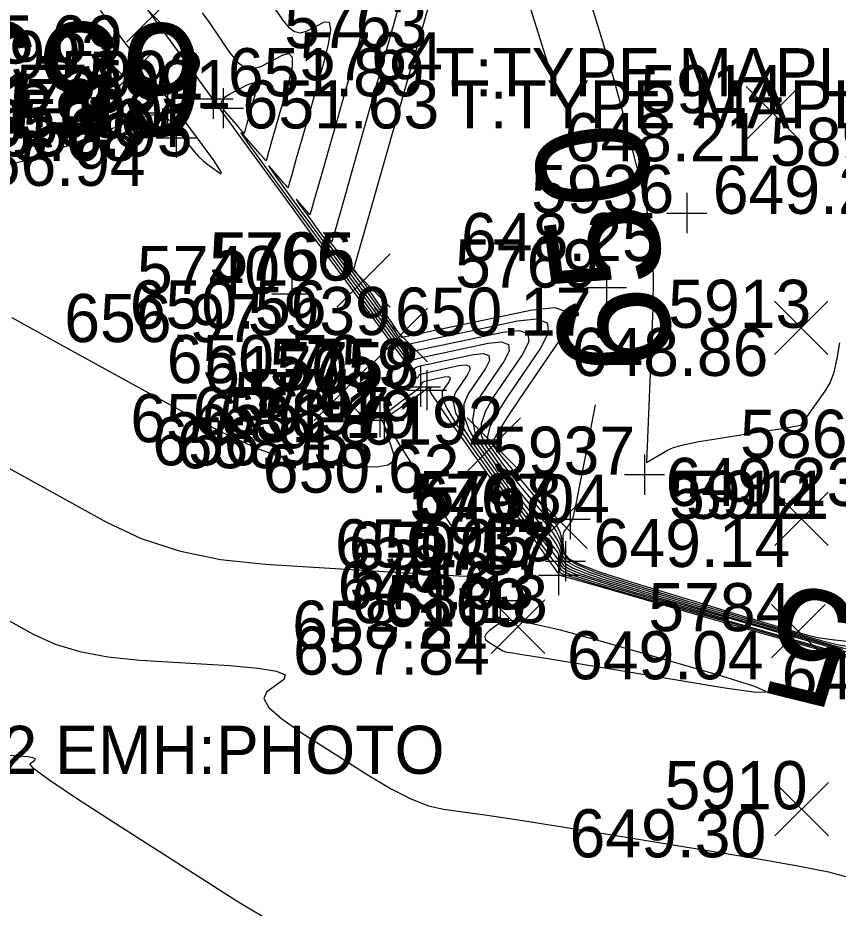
# Model space of a CAD drawing. Extents: x 2129350 to 2137777, y 657588 to 659885.
# Drawn here: x 2132825.14 to 2132845.61, y 658863.59 to 658885.8 of the extents above; entities that cross this region are included whole.
import ezdxf

# ---------------------------------------------------------------- set-up
doc = ezdxf.new("R2010")
doc.units = 0
for name, color, linetype in [('DT_X_Contour_Major', 7, 'Continuous'), ('DT_X_Contour_Minor', 7, 'Continuous'), ('SV_X_Random_Point', 7, 'Continuous'), ('SV_X_Shot_Marker', 7, 'Continuous'), ('SV_X_Text_Comment', 7, 'Continuous'), ('SV_X_Text_Elevation', 7, 'Continuous'), ('SV_X_Text_Name', 7, 'Continuous')]:
    doc.layers.add(name, color=color, linetype=linetype)

msp = doc.modelspace()

# ---------------------------------------------------------------- linework, layer by layer
at = {"layer": 'DT_X_Contour_Major'}
for points in [[(2132837.896, 658886.162), (2132838.482, 658884.279)], [(2132829.739, 658885.927), (2132829.926, 658885.68), (2132830.427, 658884.934), (2132830.616, 658884.702), (2132830.81, 658884.567), (2132831.006, 658884.529), (2132831.206, 658884.587), (2132831.745, 658884.872), (2132831.906, 658884.912), (2132831.987, 658884.818), (2132831.987, 658884.591), (2132831.905, 658884.23), (2132831.58, 658883.09), (2132831.474, 658882.716), (2132831.398, 658882.449), (2132831.352, 658882.289), (2132831.337, 658882.235), (2132831.321, 658882.253), (2132831.273, 658882.308), (2132831.193, 658882.399), (2132831.081, 658882.527), (2132830.74, 658882.918), (2132830.708, 658882.937), (2132830.868, 658882.702), (2132831.22, 658882.213), (2132831.764, 658881.47), (2132833.47, 658879.149), (2132834.451, 658877.813), (2132834.717, 658877.449), (2132834.834, 658877.286), (2132834.948, 658877.123), (2132834.985, 658877.071), (2132835.014, 658877.038), (2132835.034, 658877.025), (2132835.044, 658877.03), (2132835.06, 658877.07), (2132835.104, 658877.091), (2132835.224, 658877.124), (2132835.419, 658877.17), (2132835.69, 658877.229), (2132836.515, 658877.402), (2132836.765, 658877.429), (2132836.897, 658877.381), (2132836.912, 658877.256), (2132836.809, 658877.055), (2132836.376, 658876.419), (2132836.27, 658876.16), (2132836.276, 658875.861), (2132836.394, 658875.521), (2132836.623, 658875.14), (2132837.385, 658874.07), (2132837.648, 658873.703), (2132837.865, 658873.405), (2132838.038, 658873.176), (2132838.165, 658873.016), (2132838.444, 658872.68), (2132838.537, 658872.562), (2132838.605, 658872.461), (2132838.649, 658872.376), (2132838.668, 658872.307), (2132838.687, 658872.147), (2132838.731, 658872.083), (2132838.848, 658872.011), (2132839.04, 658871.93), (2132839.306, 658871.842), (2132840.112, 658871.596), (2132840.526, 658871.473), (2132841.161, 658871.287), (2132842.788, 658870.818)], [(2132839.55, 658876.144), (2132839.299, 658874.847), (2132839.17, 658874.185), (2132839.073, 658873.706), (2132839.01, 658873.408), (2132838.979, 658873.292), (2132838.94, 658873.226), (2132838.923, 658873.199), (2132838.904, 658873.169), (2132838.881, 658873.136), (2132838.778, 658872.996), (2132838.755, 658872.949), (2132838.742, 658872.886), (2132838.739, 658872.807), (2132838.746, 658872.711), (2132838.778, 658872.435), (2132838.886, 658872.314), (2132839.185, 658872.16), (2132839.676, 658871.973), (2132840.358, 658871.753), (2132842.432, 658871.12), (2132843.137, 658870.906), (2132843.695, 658870.737), (2132844.107, 658870.613), (2132844.373, 658870.535), (2132844.886, 658870.388), (2132845.143, 658870.333), (2132845.529, 658870.279), (2132846.045, 658870.226)], [(2132831.702, 658863.105), (2132830.631, 658863.747), (2132827.612, 658865.671), (2132826.627, 658866.307), (2132825.937, 658866.771), (2132825.542, 658867.063), (2132825.442, 658867.185), (2132825.568, 658867.279), (2132825.579, 658867.312), (2132825.516, 658867.34), (2132825.38, 658867.363), (2132825.17, 658867.381), (2132824.514, 658867.421)]]:
    msp.add_lwpolyline(points, dxfattribs=at)
at = {"layer": 'DT_X_Contour_Minor'}
for points in [[(2132839.121, 658887.187), (2132839.65, 658885.486), (2132839.842, 658884.853), (2132840.023, 658884.23), (2132840.192, 658883.615), (2132840.349, 658883.01), (2132840.753, 658881.41), (2132840.881, 658880.781), (2132840.963, 658880.096), (2132840.999, 658879.355), (2132840.989, 658878.558), (2132840.831, 658874.704), (2132841.35, 658875.013), (2132841.506, 658875.08), (2132841.751, 658875.148), (2132842.085, 658875.219), (2132842.509, 658875.291), (2132843.756, 658875.486), (2132844.166, 658875.55), (2132844.458, 658875.597), (2132844.634, 658875.627), (2132844.692, 658875.64), (2132844.692, 658875.65), (2132844.708, 658875.676), (2132844.757, 658875.745), (2132844.837, 658875.857), (2132845.291, 658876.484), (2132845.409, 658876.693), (2132845.509, 658876.964), (2132845.59, 658877.298), (2132845.653, 658877.695)], [(2132835.579, 658886.766), (2132835.258, 658885.628), (2132834.267, 658882.153), (2132833.942, 658881.012), (2132833.71, 658880.197), (2132833.571, 658879.708), (2132833.524, 658879.545), (2132833.524, 658879.544), (2132833.523, 658879.545), (2132833.518, 658879.551), (2132833.51, 658879.559), (2132833.499, 658879.572), (2132833.465, 658879.611), (2132833.462, 658879.613), (2132833.478, 658879.589), (2132833.513, 658879.541), (2132833.567, 658879.467), (2132833.736, 658879.237), (2132833.807, 658879.139), (2132833.895, 658879.015), (2132833.999, 658878.867), (2132834.12, 658878.693), (2132834.463, 658878.197), (2132834.576, 658878.035), (2132834.656, 658877.919), (2132834.705, 658877.85), (2132834.721, 658877.828), (2132834.722, 658877.83), (2132834.81, 658877.85), (2132835.071, 658877.905), (2132835.507, 658877.997), (2132836.117, 658878.126), (2132837.976, 658878.516), (2132838.541, 658878.577), (2132838.839, 658878.467), (2132838.872, 658878.186), (2132838.64, 658877.733), (2132837.664, 658876.299), (2132837.348, 658875.824), (2132837.129, 658875.475), (2132837.007, 658875.251), (2132836.983, 658875.153), (2132837.05, 658875.059), (2132837.102, 658874.992), (2132837.206, 658874.864), (2132837.363, 658874.673), (2132837.573, 658874.42), (2132838.204, 658873.661), (2132838.412, 658873.395), (2132838.566, 658873.167), (2132838.665, 658872.975), (2132838.708, 658872.821), (2132838.75, 658872.459), (2132838.85, 658872.314), (2132839.116, 658872.151), (2132839.548, 658871.97), (2132840.148, 658871.77), (2132841.968, 658871.215), (2132842.615, 658871.019), (2132843.188, 658870.847), (2132843.69, 658870.698), (2132844.118, 658870.574), (2132845.164, 658870.273), (2132845.585, 658870.169), (2132846.063, 658870.082)], [(2132828.134, 658886.343), (2132830.014, 658883.758), (2132830.697, 658882.819), (2132831.337, 658881.942), (2132831.934, 658881.126), (2132832.488, 658880.372), (2132833.907, 658878.442), (2132834.375, 658877.805), (2132834.716, 658877.342), (2132834.928, 658877.051), (2132835.013, 658876.934), (2132835.069, 658876.854), (2132835.088, 658876.83), (2132835.104, 658876.818), (2132835.116, 658876.818), (2132835.125, 658876.83), (2132835.145, 658876.879), (2132835.177, 658876.901), (2132835.262, 658876.929), (2132835.397, 658876.964), (2132835.583, 658877.005), (2132836.149, 658877.124), (2132836.321, 658877.143), (2132836.412, 658877.109), (2132836.422, 658877.023), (2132836.351, 658876.886), (2132836.054, 658876.449), (2132836.001, 658876.244), (2132836.063, 658875.957), (2132836.24, 658875.588), (2132836.533, 658875.137), (2132837.468, 658873.823), (2132837.784, 658873.381), (2132838.03, 658873.04), (2132838.207, 658872.802), (2132838.313, 658872.665), (2132838.505, 658872.434), (2132838.568, 658872.353), (2132838.615, 658872.284), (2132838.645, 658872.226), (2132838.658, 658872.179), (2132838.671, 658872.069), (2132838.701, 658872.025), (2132838.782, 658871.975), (2132838.913, 658871.92), (2132839.095, 658871.86), (2132839.648, 658871.691), (2132840.003, 658871.586), (2132841.602, 658871.124), (2132846.554, 658869.702)], [(2132831.345, 658886.346), (2132831.743, 658885.752), (2132831.894, 658885.568), (2132832.047, 658885.461), (2132832.204, 658885.43), (2132832.363, 658885.477), (2132832.791, 658885.703), (2132832.908, 658885.696), (2132832.94, 658885.507), (2132832.885, 658885.135), (2132832.744, 658884.58), (2132832.252, 658882.856), (2132832.091, 658882.29), (2132831.976, 658881.886), (2132831.907, 658881.644), (2132831.884, 658881.563), (2132831.884, 658881.562), (2132831.871, 658881.576), (2132831.834, 658881.618), (2132831.772, 658881.689), (2132831.685, 658881.788), (2132831.421, 658882.091), (2132831.396, 658882.106), (2132831.52, 658881.924), (2132831.793, 658881.545), (2132832.214, 658880.969), (2132833.536, 658879.171), (2132833.978, 658878.57), (2132834.538, 658877.803), (2132834.656, 658877.638), (2132834.826, 658877.391), (2132834.883, 658877.312), (2132834.925, 658877.258), (2132834.951, 658877.231), (2132834.963, 658877.229), (2132834.976, 658877.26), (2132835.03, 658877.28), (2132835.185, 658877.32), (2132835.441, 658877.377), (2132835.797, 658877.453), (2132836.88, 658877.681), (2132837.209, 658877.716), (2132837.383, 658877.652), (2132837.402, 658877.488), (2132837.266, 658877.225), (2132836.698, 658876.389), (2132836.54, 658876.076), (2132836.489, 658875.764), (2132836.547, 658875.453), (2132836.713, 658875.143), (2132837.301, 658874.317), (2132837.511, 658874.025), (2132837.7, 658873.77), (2132837.869, 658873.55), (2132838.017, 658873.367), (2132838.384, 658872.925), (2132838.506, 658872.77), (2132838.595, 658872.637), (2132838.653, 658872.526), (2132838.678, 658872.436), (2132838.703, 658872.225), (2132838.76, 658872.14), (2132838.915, 658872.046), (2132839.167, 658871.94), (2132839.516, 658871.824), (2132840.576, 658871.501), (2132841.048, 658871.359), (2132841.668, 658871.177), (2132842.437, 658870.953), (2132845.998, 658869.93)], [(2132833.892, 658886.196), (2132833.783, 658885.679), (2132833.582, 658884.929), (2132832.708, 658881.864), (2132832.554, 658881.323), (2132832.461, 658880.999), (2132832.43, 658880.89), (2132832.43, 658880.889), (2132832.395, 658880.929), (2132832.351, 658880.979), (2132832.29, 658881.05), (2132832.102, 658881.264), (2132832.085, 658881.275), (2132832.173, 658881.146), (2132832.366, 658880.877), (2132832.665, 658880.469), (2132833.603, 658879.193), (2132833.921, 658878.759), (2132834.173, 658878.414), (2132834.358, 658878.158), (2132834.477, 658877.99), (2132834.705, 658877.66), (2132834.78, 658877.553), (2132834.835, 658877.479), (2132834.869, 658877.437), (2132834.883, 658877.429), (2132834.891, 658877.45), (2132834.957, 658877.47), (2132835.147, 658877.515), (2132835.463, 658877.584), (2132835.904, 658877.677), (2132837.246, 658877.959), (2132837.653, 658878.003), (2132837.868, 658877.924), (2132837.892, 658877.721), (2132837.724, 658877.394), (2132837.02, 658876.359), (2132836.809, 658875.992), (2132836.702, 658875.668), (2132836.7, 658875.386), (2132836.803, 658875.146), (2132837.217, 658874.564), (2132837.375, 658874.348), (2132837.536, 658874.134), (2132837.701, 658873.924), (2132837.869, 658873.718), (2132838.324, 658873.17), (2132838.475, 658872.979), (2132838.586, 658872.814), (2132838.657, 658872.675), (2132838.688, 658872.564), (2132838.718, 658872.303), (2132838.79, 658872.198), (2132838.982, 658872.081), (2132839.294, 658871.95), (2132839.727, 658871.806), (2132841.04, 658871.406), (2132841.57, 658871.246), (2132842.175, 658871.067), (2132842.854, 658870.868), (2132843.609, 658870.651), (2132845.72, 658870.045)], [(2132834.681, 658886.223), (2132834.42, 658885.279), (2132833.596, 658882.387), (2132833.325, 658881.438), (2132833.132, 658880.76), (2132833.016, 658880.353), (2132832.977, 658880.218), (2132832.977, 658880.217), (2132832.972, 658880.222), (2132832.957, 658880.24), (2132832.931, 658880.269), (2132832.894, 658880.311), (2132832.784, 658880.437), (2132832.773, 658880.444), (2132832.825, 658880.368), (2132832.939, 658880.209), (2132833.116, 658879.968), (2132833.669, 658879.215), (2132833.864, 658878.949), (2132834.034, 658878.715), (2132834.179, 658878.512), (2132834.298, 658878.341), (2132834.584, 658877.929), (2132834.678, 658877.794), (2132834.746, 658877.699), (2132834.787, 658877.644), (2132834.802, 658877.628), (2132834.807, 658877.64), (2132834.883, 658877.66), (2132835.109, 658877.71), (2132835.485, 658877.791), (2132836.011, 658877.901), (2132837.611, 658878.238), (2132838.097, 658878.29), (2132838.354, 658878.195), (2132838.382, 658877.953), (2132838.182, 658877.564), (2132837.342, 658876.329), (2132837.078, 658875.908), (2132836.915, 658875.571), (2132836.854, 658875.318), (2132836.893, 658875.15), (2132837.134, 658874.812), (2132837.238, 658874.67), (2132837.371, 658874.499), (2132837.532, 658874.299), (2132837.721, 658874.069), (2132838.264, 658873.416), (2132838.444, 658873.187), (2132838.576, 658872.99), (2132838.661, 658872.825), (2132838.698, 658872.692), (2132838.734, 658872.381), (2132838.82, 658872.256), (2132839.049, 658872.116), (2132839.421, 658871.96), (2132839.937, 658871.788), (2132841.504, 658871.31), (2132842.092, 658871.132), (2132842.682, 658870.957), (2132843.272, 658870.783), (2132843.863, 658870.612), (2132845.442, 658870.159), (2132846.027, 658870.006)], [(2132825.014, 658882.167), (2132825.425, 658882.267), (2132825.935, 658882.444), (2132827.429, 658883.019), (2132827.926, 658883.204), (2132828.298, 658883.329), (2132828.544, 658883.393), (2132828.664, 658883.397), (2132828.817, 658883.326), (2132828.881, 658883.285), (2132828.957, 658883.214), (2132829.046, 658883.114), (2132829.146, 658882.985), (2132829.431, 658882.601), (2132829.54, 658882.464), (2132829.652, 658882.341), (2132829.767, 658882.233), (2132829.885, 658882.139), (2132830.205, 658881.906), (2132830.223, 658881.944), (2132830.038, 658882.232), (2132829.649, 658882.769), (2132829.056, 658883.556), (2132827.205, 658885.989)], [(2132831.067, 658883.881), (2132831.098, 658884.052), (2132831.073, 658884.15), (2132830.992, 658884.173), (2132830.855, 658884.123), (2132830.414, 658883.89), (2132830.283, 658883.798), (2132830.219, 658883.698), (2132830.223, 658883.59), (2132830.295, 658883.473), (2132830.578, 658883.15), (2132830.671, 658883.044), (2132830.737, 658882.968), (2132830.776, 658882.923), (2132830.79, 658882.908), (2132830.79, 658882.908), (2132830.797, 658882.934), (2132830.819, 658883.012), (2132830.857, 658883.142), (2132830.909, 658883.325), (2132831.067, 658883.881)], [(2132824.995, 658878.322), (2132826.058, 658877.738), (2132829.158, 658876.026), (2132830.235, 658875.461), (2132831.139, 658875.048), (2132831.87, 658874.789), (2132832.43, 658874.683), (2132833.691, 658874.605), (2132834.099, 658874.601), (2132834.375, 658874.645), (2132834.519, 658874.739), (2132834.533, 658874.881), (2132834.394, 658875.328), (2132834.346, 658875.477), (2132834.307, 658875.592), (2132834.277, 658875.671), (2132834.256, 658875.714), (2132834.212, 658875.783), (2132834.216, 658875.819), (2132834.261, 658875.877), (2132834.347, 658875.955), (2132834.474, 658876.056), (2132834.867, 658876.351), (2132834.997, 658876.448), (2132835.091, 658876.518), (2132835.149, 658876.562), (2132835.171, 658876.578), (2132835.182, 658876.586), (2132835.187, 658876.591), (2132835.192, 658876.601), (2132835.199, 658876.615), (2132835.207, 658876.634), (2132835.23, 658876.69), (2132835.251, 658876.712), (2132835.3, 658876.734), (2132835.375, 658876.757), (2132835.477, 658876.781), (2132835.784, 658876.846), (2132835.877, 658876.856), (2132835.926, 658876.837), (2132835.932, 658876.791), (2132835.893, 658876.716), (2132835.732, 658876.479), (2132835.731, 658876.329), (2132835.85, 658876.054), (2132836.087, 658875.656), (2132836.443, 658875.133), (2132837.552, 658873.575), (2132837.921, 658873.058), (2132838.195, 658872.676), (2132838.375, 658872.427), (2132838.461, 658872.314), (2132838.565, 658872.189), (2132838.599, 658872.145), (2132838.624, 658872.107), (2132838.641, 658872.076), (2132838.648, 658872.051), (2132838.655, 658871.991), (2132838.671, 658871.967), (2132838.715, 658871.94), (2132838.786, 658871.911), (2132838.885, 658871.878), (2132839.184, 658871.787), (2132839.481, 658871.7), (2132840.148, 658871.507), (2132841.184, 658871.209), (2132842.59, 658870.805), (2132846.832, 658869.587)], [(2132824.318, 658874.887), (2132825.159, 658874.431), (2132827.352, 658873.22), (2132828.216, 658872.814), (2132829.165, 658872.503), (2132830.199, 658872.288), (2132831.317, 658872.168), (2132834.412, 658871.976), (2132835.427, 658871.917), (2132836.149, 658871.883), (2132836.578, 658871.874), (2132836.715, 658871.891), (2132836.691, 658871.969), (2132836.638, 658872.065), (2132836.497, 658872.294), (2132836.268, 658872.656), (2132835.951, 658873.151), (2132834.989, 658874.65), (2132834.676, 658875.144), (2132834.459, 658875.502), (2132834.338, 658875.723), (2132834.313, 658875.808), (2132834.374, 658875.854), (2132834.411, 658875.881), (2132834.476, 658875.928), (2132834.57, 658875.994), (2132834.691, 658876.08), (2132835.053, 658876.336), (2132835.172, 658876.42), (2132835.258, 658876.481), (2132835.309, 658876.519), (2132835.327, 658876.534), (2132835.331, 658876.543), (2132835.334, 658876.546), (2132835.342, 658876.55), (2132835.354, 658876.553), (2132835.37, 658876.557), (2132835.418, 658876.567), (2132835.433, 658876.569), (2132835.441, 658876.566), (2132835.442, 658876.558), (2132835.436, 658876.547), (2132835.41, 658876.509), (2132835.462, 658876.413), (2132835.636, 658876.151), (2132835.933, 658875.723), (2132836.353, 658875.13), (2132837.635, 658873.328), (2132838.057, 658872.736), (2132838.36, 658872.311), (2132838.544, 658872.053), (2132838.609, 658871.963), (2132838.625, 658871.943), (2132838.63, 658871.937), (2132838.634, 658871.931), (2132838.637, 658871.926), (2132838.638, 658871.922), (2132838.639, 658871.913), (2132838.641, 658871.909), (2132838.648, 658871.905), (2132838.659, 658871.901), (2132838.674, 658871.896), (2132838.72, 658871.882), (2132838.959, 658871.813), (2132839.641, 658871.617), (2132840.767, 658871.294), (2132842.335, 658870.843), (2132847.11, 658869.473)], [(2132824.26, 658871.124), (2132825.545, 658870.414), (2132826.071, 658870.175), (2132826.687, 658869.989), (2132827.391, 658869.857), (2132828.185, 658869.778), (2132830.421, 658869.64), (2132831.135, 658869.579), (2132831.598, 658869.501), (2132831.812, 658869.406), (2132831.776, 658869.294), (2132831.345, 658868.972), (2132831.28, 658868.818), (2132831.407, 658868.597), (2132831.727, 658868.31), (2132832.24, 658867.955), (2132833.863, 658866.921), (2132834.439, 658866.576), (2132834.948, 658866.316), (2132835.39, 658866.143), (2132835.766, 658866.055), (2132836.678, 658865.935), (2132837.14, 658865.869), (2132837.842, 658865.761), (2132838.782, 658865.61), (2132839.962, 658865.417), (2132843.426, 658864.847), (2132844.562, 658864.65), (2132845.37, 658864.489), (2132845.85, 658864.363)], [(2132842.733, 658869.096), (2132843.557, 658868.978), (2132843.824, 658868.986), (2132843.533, 658869.12), (2132842.685, 658869.381), (2132839.681, 658870.246), (2132838.681, 658870.519), (2132837.936, 658870.691), (2132837.445, 658870.762), (2132837.208, 658870.731), (2132836.916, 658870.512), (2132836.831, 658870.434), (2132836.794, 658870.362), (2132836.807, 658870.297), (2132836.868, 658870.24), (2132837.095, 658870.095), (2132837.176, 658870.046), (2132837.247, 658870.01), (2132837.309, 658869.986), (2132837.362, 658869.973), (2132837.49, 658869.957), (2132837.67, 658869.928), (2132838.113, 658869.856), (2132838.821, 658869.74), (2132839.792, 658869.581), (2132842.733, 658869.096)]]:
    msp.add_lwpolyline(points, dxfattribs=at)
at = {"layer": 'SV_X_Random_Point'}
for p, q in [((2132827.853, 658885.193), (2132829.187, 658886.529)), ((2132827.853, 658886.529), (2132829.187, 658885.193)), ((2132827.177, 658883.61), (2132828.511, 658884.946)), ((2132827.177, 658884.946), (2132828.511, 658883.61)), ((2132843.316, 658882.757), (2132844.65, 658884.091)), ((2132843.316, 658884.091), (2132844.65, 658882.757)), ((2132833.098, 658878.583), (2132834.432, 658879.917)), ((2132833.098, 658879.917), (2132834.432, 658878.583)), ((2132833.098, 658878.579), (2132834.432, 658879.914)), ((2132833.098, 658879.914), (2132834.432, 658878.579)), ((2132834.03, 658877.22), (2132835.364, 658878.554)), ((2132834.03, 658878.554), (2132835.364, 658877.22)), ((2132844.021, 658877.399), (2132845.355, 658878.735)), ((2132844.021, 658878.735), (2132845.355, 658877.399)), ((2132832.528, 658875.747), (2132833.862, 658877.081)), ((2132832.528, 658877.081), (2132833.862, 658875.747)), ((2132836.351, 658874.486), (2132837.685, 658875.821)), ((2132836.351, 658875.821), (2132837.685, 658874.486)), ((2132838.014, 658872.562), (2132839.348, 658873.897)), ((2132838.014, 658873.897), (2132839.348, 658872.562)), ((2132844.029, 658872.632), (2132845.363, 658873.968)), ((2132844.029, 658873.968), (2132845.363, 658872.632)), ((2132844.03, 658872.632), (2132845.364, 658873.968)), ((2132844.03, 658873.968), (2132845.364, 658872.632)), ((2132836.955, 658869.944), (2132838.289, 658871.279)), ((2132836.955, 658871.279), (2132838.289, 658869.944)), ((2132843.951, 658869.83), (2132845.285, 658871.166)), ((2132843.951, 658871.166), (2132845.285, 658869.83)), ((2132844.035, 658865.387), (2132845.369, 658866.723)), ((2132844.035, 658866.723), (2132845.369, 658865.387))]:
    msp.add_line(p, q, dxfattribs=at)
at = {"layer": 'SV_X_Shot_Marker'}
for p, q in [((2132830.013, 658884.279), (2132830.013, 658883.279)), ((2132828.878, 658883.931), (2132828.878, 658882.931)), ((2132830.269, 658884.048), (2132830.269, 658883.048)), ((2132829.513, 658883.779), (2132830.513, 658883.779)), ((2132830.013, 658883.779), (2132830.013, 658883.779)), ((2132828.378, 658883.431), (2132829.378, 658883.431)), ((2132828.878, 658883.431), (2132828.878, 658883.431)), ((2132829.769, 658883.548), (2132830.769, 658883.548)), ((2132830.269, 658883.548), (2132830.269, 658883.548)), ((2132829.093, 658883.31), (2132829.093, 658882.31)), ((2132828.593, 658882.81), (2132829.593, 658882.81)), ((2132829.093, 658882.81), (2132829.093, 658882.81)), ((2132841.834, 658881.432), (2132841.834, 658880.432)), ((2132841.334, 658880.932), (2132842.334, 658880.932)), ((2132841.834, 658880.932), (2132841.834, 658880.932)), ((2132831.978, 658879.412), (2132831.978, 658878.412)), ((2132839.833, 658879.573), (2132839.833, 658878.573)), ((2132839.333, 658879.073), (2132840.333, 658879.073)), ((2132839.833, 658879.073), (2132839.833, 658879.073)), ((2132831.478, 658878.912), (2132832.478, 658878.912)), ((2132831.978, 658878.912), (2132831.978, 658878.912)), ((2132835.186, 658877.094), (2132835.186, 658876.094)), ((2132835.35, 658877.015), (2132835.35, 658876.015)), ((2132834.686, 658876.594), (2132835.686, 658876.594)), ((2132834.85, 658876.515), (2132835.85, 658876.515)), ((2132835.186, 658876.594), (2132835.186, 658876.594)), ((2132835.35, 658876.515), (2132835.35, 658876.515)), ((2132834.175, 658876.337), (2132834.175, 658875.337)), ((2132834.283, 658876.263), (2132834.283, 658875.263)), ((2132833.675, 658875.837), (2132834.675, 658875.837)), ((2132833.783, 658875.763), (2132834.783, 658875.763)), ((2132834.175, 658875.837), (2132834.175, 658875.837)), ((2132834.283, 658875.763), (2132834.283, 658875.763)), ((2132840.783, 658874.904), (2132840.783, 658873.904)), ((2132840.283, 658874.404), (2132841.283, 658874.404)), ((2132840.783, 658874.404), (2132840.783, 658874.404)), ((2132838.923, 658873.791), (2132838.923, 658872.791)), ((2132838.423, 658873.291), (2132839.423, 658873.291)), ((2132838.923, 658873.291), (2132838.923, 658873.291)), ((2132838.81, 658872.742), (2132838.81, 658871.742)), ((2132838.636, 658872.399), (2132838.636, 658871.399)), ((2132838.31, 658872.242), (2132839.31, 658872.242)), ((2132838.81, 658872.242), (2132838.81, 658872.242)), ((2132838.136, 658871.899), (2132839.136, 658871.899)), ((2132838.636, 658871.899), (2132838.636, 658871.899)), ((2132837.176, 658871.76), (2132837.176, 658870.76)), ((2132836.676, 658871.26), (2132837.676, 658871.26)), ((2132837.176, 658871.26), (2132837.176, 658871.26))]:
    msp.add_line(p, q, dxfattribs=at)

# ---------------------------------------------------------------- texts
at = {"layer": 'DT_X_Contour_Major'}
for s, rotation, p in [('655', 179.1753, (2132829.813, 658885.642)), ('650', 97.4805, (2132841.548, 658877.149)), ('655', 166.1627, (2132850.275, 658870.254))]:
    msp.add_text(s, height=2.8, rotation=rotation, dxfattribs=at).set_placement(p)
at = {"layer": 'SV_X_Text_Comment'}
for s, p in [('T:TYPE MAPLE T:PHOTO', (2132835.561, 658883.846)), ('T:TYPE MAPLE T:PHOTO', (2132835.935, 658883.043)), ('EMH:NOTE1 SQUARE EMH:NOTE2 EMH:PHOTO', (2132799.235, 658866.938))]:
    msp.add_text(s, height=1.2, dxfattribs=at).set_placement(p)
at = {"layer": 'SV_X_Text_Elevation'}
for s, p in [('655.69', (2132822.851, 658884.661)), ('651.89', (2132830.384, 658883.846)), ('654.78', (2132822.203, 658883.078)), ('651.63', (2132830.749, 658883.043)), ('655.64', (2132824.363, 658882.579)), ('655.68', (2132823.209, 658882.231)), ('656.95', (2132824.591, 658882.348)), ('648.21', (2132838.786, 658882.224)), ('656.94', (2132823.424, 658881.61)), ('649.21', (2132842.485, 658880.911)), ('648.25', (2132836.203, 658879.732)), ('650.56', (2132827.936, 658878.05)), ('650.56', (2132827.936, 658878.047)), ('650.17', (2132834.552, 658877.873)), ('656.97', (2132826.3, 658877.712)), ('648.86', (2132838.963, 658876.867)), ('650.70', (2132828.858, 658876.687)), ('656.97', (2132829.508, 658875.394)), ('658.19', (2132830.173, 658875.315)), ('656.31', (2132827.95, 658875.214)), ('656.95', (2132828.497, 658874.637)), ('658.18', (2132829.106, 658874.563)), ('650.62', (2132831.255, 658873.954)), ('649.23', (2132841.306, 658873.623)), ('649.04', (2132835.01, 658873.204)), ('650.05', (2132833.056, 658872.091)), ('650.17', (2132833.4, 658872.03)), ('649.14', (2132839.51, 658872.1)), ('649.14', (2132839.511, 658872.1)), ('649.63', (2132833.122, 658871.042)), ('658.18', (2132833.459, 658870.699)), ('658.21', (2132831.988, 658870.06)), ('657.84', (2132832.01, 658869.412)), ('649.04', (2132838.845, 658869.298)), ('649.66', (2132844.204, 658868.794)), ('649.30', (2132838.91, 658864.855))]:
    msp.add_text(s, height=1.2, dxfattribs=at).set_placement(p)
at = {"layer": 'SV_X_Text_Name'}
for s, p in [('5763', (2132831.791, 658885.046)), ('5993', (2132824.036, 658884.278)), ('5764', (2132832.175, 658884.243)), ('5992', (2132826.215, 658883.779)), ('5991', (2132826.895, 658883.548)), ('5739', (2132825.099, 658883.431)), ('5914', (2132840.677, 658883.424)), ('5990', (2132825.181, 658882.81)), ('5897', (2132843.912, 658882.111)), ('5936', (2132837.951, 658880.932)), ('5766', (2132829.92, 658879.247)), ('5765', (2132829.995, 658879.25)), ('5769', (2132836.054, 658879.073)), ('5740', (2132828.114, 658878.912)), ('5913', (2132841.372, 658878.067)), ('5939', (2132830.88, 658877.887)), ('6170', (2132829.794, 658876.414)), ('5759', (2132831.426, 658876.594)), ('5758', (2132831.59, 658876.515)), ('5742', (2132830.532, 658875.763)), ('5741', (2132830.849, 658875.837)), ('6192', (2132833.693, 658875.154)), ('5863', (2132843.167, 658874.823)), ('5937', (2132836.975, 658874.404)), ('5912', (2132841.391, 658873.3)), ('5911', (2132841.814, 658873.3)), ('5767', (2132834.911, 658873.23)), ('5768', (2132835.144, 658873.291)), ('5938', (2132834.993, 658872.242)), ('5757', (2132834.885, 658871.899)), ('5743', (2132833.416, 658871.26)), ('6169', (2132834.278, 658870.612)), ('5784', (2132840.876, 658870.498)), ('5910', (2132841.282, 658866.055))]:
    msp.add_text(s, height=1.2, dxfattribs=at).set_placement(p)

doc.saveas('drawing.dxf')
